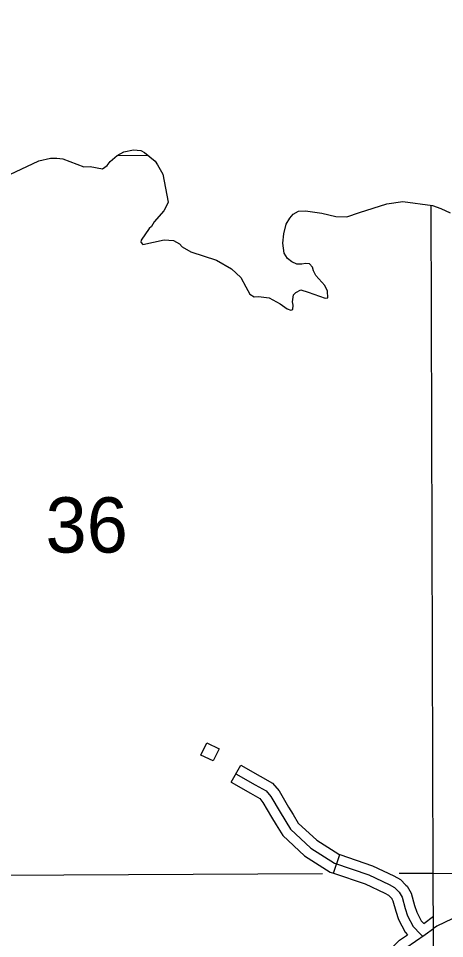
# Model space of a CAD drawing. Extents: x -19 to 366, y -4 to 359.
# Drawn here: x 138.792 to 139.408, y 197.944 to 199.276 of the extents above; entities that cross this region are included whole.
import ezdxf

# ---------------------------------------------------------------- set-up
doc = ezdxf.new("R2010")
doc.units = 0
for name, color, linetype in [('21', 7, 'Continuous'), ('Level 19', 7, 'Continuous'), ('R_Axis', 7, 'Continuous'), ('R_Axis Annot', 7, 'Continuous'), ('R_Border Prem', 7, 'Continuous'), ('Sheet Fence', 7, 'Continuous'), ('T_Indications', 7, 'Continuous')]:
    doc.layers.add(name, color=color, linetype=linetype)

msp = doc.modelspace()

# ---------------------------------------------------------------- linework, layer by layer
at = {"layer": '21'}
msp.add_lwpolyline([(139.082, 198.2186), (139.0734, 198.2009), (139.0556, 198.2095), (139.0642, 198.2272)], close=True, dxfattribs=at)
at = {"layer": 'Level 19'}
for points in [[(139.3918, 198.0381), (139.65, 198.0385)], [(139.3969, 192.5514), (139.3992, 193.0141), (139.3992, 193.0186), (139.4031, 194.0054), (139.4028, 194.0236), (139.4049, 195.0052), (139.4049, 195.018), (139.4015, 196.0081), (139.4014, 196.0267), (139.3967, 197.0057), (139.3967, 197.0165), (139.3918, 198.0381)]]:
    msp.add_lwpolyline(points, dxfattribs=at)
at = {"layer": 'R_Axis'}
for points in [[(139.3918, 198.0381), (139.3886, 199.0049)], [(139.2314, 198.0374), (138.3894, 198.0333), (138.3734, 198.0335), (137.3923, 198.046), (137.3636, 198.046), (136.3894, 198.0464), (136.3709, 198.0464), (135.3908, 198.0464), (135.3637, 198.047), (134.4615, 198.0663), (134.4184, 198.067), (133.4674, 198.0826)], [(139.3918, 198.0381), (139.3425, 198.0379)]]:
    msp.add_lwpolyline(points, dxfattribs=at)
at = {"layer": 'R_Axis Annot'}
msp.add_lwpolyline([(138.9341, 199.0769), (138.9787, 199.0776)], dxfattribs=at)
at = {"layer": 'R_Border Prem'}
for points in [[(138.7796, 199.0494), (138.8212, 199.0693), (138.8385, 199.0731), (138.8476, 199.0732), (138.8559, 199.0721), (138.8866, 199.0608), (138.8957, 199.0612), (138.9135, 199.0579), (138.9203, 199.0628), (138.9244, 199.0685), (138.9346, 199.0773), (138.9444, 199.0823), (138.9583, 199.0854), (138.9689, 199.0843), (138.9742, 199.0813), (138.9894, 199.0688), (138.9932, 199.0635), (139.0005, 199.0499), (139.0082, 199.0097), (139.0071, 199.0063), (139.0022, 198.9971), (138.9883, 198.9811), (138.9841, 198.9743), (138.9811, 198.9713), (138.9695, 198.9545), (138.9687, 198.9519), (138.9718, 198.9481), (139.0024, 198.955), (139.016, 198.9543), (139.0247, 198.9494), (139.0285, 198.9449), (139.041, 198.9377), (139.0785, 198.9257), (139.1001, 198.9129), (139.1134, 198.9008), (139.1206, 198.8872), (139.1264, 198.8766), (139.1328, 198.8728), (139.1392, 198.8732), (139.1547, 198.871), (139.1703, 198.8627), (139.1805, 198.8552)], [(139.1805, 198.8552), (139.1858, 198.8533), (139.1888, 198.8541), (139.1892, 198.8605), (139.1884, 198.8654), (139.1895, 198.8753), (139.1929, 198.8791), (139.2004, 198.8826), (139.211, 198.8792), (139.2353, 198.8706), (139.2394, 198.871), (139.239, 198.8808), (139.2348, 198.8888), (139.2219, 198.9035), (139.2185, 198.9103), (139.2169, 198.9156), (139.2128, 198.9205), (139.2071, 198.9209), (139.2018, 198.9197), (139.1946, 198.9201), (139.1874, 198.9231), (139.181, 198.928), (139.176, 198.9356), (139.1741, 198.9504), (139.1759, 198.9637), (139.1792, 198.9777), (139.1845, 198.9864), (139.1894, 198.9922), (139.1969, 198.9967), (139.2068, 198.9972), (139.2306, 198.9935), (139.251, 198.989), (139.2669, 198.9883), (139.285, 198.9948), (139.3247, 199.0071), (139.3477, 199.0106), (139.3905, 199.0047), (139.4026, 199.0006), (139.4163, 198.9942)]]:
    msp.add_lwpolyline(points, dxfattribs=at)
at = {"layer": 'Sheet Fence'}
for points in [[(146.7783, 1.697), (146.5788, 10.3131), (146.3785, 18.9294), (146.1776, 27.5458), (145.9759, 36.1624), (145.7736, 44.7791), (145.5705, 53.396), (145.3668, 62.013), (145.1624, 70.6301), (144.9572, 79.2474), (144.7514, 87.8648), (144.5449, 96.4823), (144.3377, 105.1), (144.1299, 113.7179), (143.9213, 122.3359), (143.712, 130.954), (143.5021, 139.5723), (143.2915, 148.1907), (143.0802, 156.8092), (142.8682, 165.4279), (142.6555, 174.0468), (142.4422, 182.6658), (142.2282, 191.2849), (142.0135, 199.9042), (141.7981, 208.5236), (141.582, 217.1432), (141.3653, 225.7629), (141.1479, 234.3828), (140.9298, 243.0028), (140.711, 251.623), (140.4916, 260.2433), (140.2715, 268.8638), (140.0508, 277.4844), (139.8293, 286.1051), (139.6072, 294.726), (139.3845, 303.3471), (139.161, 311.9683), (138.937, 320.5896), (138.7122, 329.2111), (138.4868, 337.8328), (138.2607, 346.4546)], [(139.4406, 1.5315), (139.2511, 10.1473), (139.0608, 18.7633), (138.8699, 27.3793), (138.6784, 35.9956), (138.4861, 44.6119), (138.2932, 53.2285), (138.0997, 61.8451), (137.9055, 70.4619), (137.7106, 79.0789), (137.5151, 87.6959), (137.319, 96.3132), (137.1221, 104.9306), (136.9247, 113.5481), (136.7265, 122.1658), (136.5278, 130.7836), (136.3283, 139.4016), (136.1282, 148.0197), (135.9275, 156.6379), (135.7261, 165.2564), (135.5241, 173.8749), (135.3214, 182.4936), (135.1181, 191.1125), (134.9141, 199.7315), (134.7095, 208.3506), (134.5043, 216.9699), (134.2984, 225.5894), (134.0919, 234.209), (133.8847, 242.8288), (133.6769, 251.4487), (133.4685, 260.0687), (133.2594, 268.6889), (133.0497, 277.3093), (132.8393, 285.9298), (132.6283, 294.5504), (132.4167, 303.1713), (132.2044, 311.7922), (131.9916, 320.4133), (131.778, 329.0346), (131.5639, 337.656), (131.3491, 346.2776)], [(0, 198.1326), (7.1014, 198.137), (14.2028, 198.1503), (21.3042, 198.1724), (28.4055, 198.2034), (35.5068, 198.2433), (42.6081, 198.292), (49.7092, 198.3496), (56.8103, 198.4161), (63.9113, 198.4913), (71.0123, 198.5755), (78.1131, 198.6685), (85.2137, 198.7704), (92.3143, 198.8811), (99.4147, 199.0007), (106.5149, 199.1291), (113.615, 199.2664), (120.7149, 199.4126), (127.8146, 199.5676), (134.9141, 199.7315), (142.0135, 199.9042), (149.1125, 200.0858), (156.2114, 200.2762), (163.31, 200.4755), (170.4084, 200.6837), (177.5065, 200.9007), (184.6043, 201.1265), (191.7018, 201.3612), (198.799, 201.6048), (205.896, 201.8572), (212.9926, 202.1185), (220.0888, 202.3886), (227.1848, 202.6676), (234.2803, 202.9554), (241.3755, 203.2521), (248.4704, 203.5576), (255.5648, 203.872), (262.6589, 204.1952), (269.7525, 204.5273), (276.8457, 204.8682), (283.9385, 205.218), (291.0309, 205.5766), (298.1228, 205.9441), (305.2142, 206.3204), (312.3051, 206.7056), (319.3956, 207.0996), (326.4856, 207.5024), (333.5751, 207.9141), (340.664, 208.3347)], [(0, 189.5162), (7.1121, 189.5206), (14.2243, 189.5339), (21.3364, 189.556), (28.4484, 189.5869), (35.5605, 189.6267), (42.6725, 189.6754), (49.7844, 189.7329), (56.8962, 189.7992), (64.0079, 189.8744), (71.1196, 189.9584), (78.2311, 190.0512), (85.3425, 190.1529), (92.4538, 190.2635), (99.5649, 190.3829), (106.6759, 190.5111), (113.7867, 190.6482), (120.8974, 190.7941), (128.0078, 190.9489), (135.1181, 191.1125), (142.2282, 191.2849), (149.338, 191.4662), (156.4476, 191.6563), (163.5569, 191.8553), (170.666, 192.0631), (177.7749, 192.2798), (184.8835, 192.5053), (191.9917, 192.7396), (199.0997, 192.9828), (206.2074, 193.2348), (213.3147, 193.4956), (220.4218, 193.7653), (227.5285, 194.0438), (234.6348, 194.3312), (241.7408, 194.6274), (248.8464, 194.9324), (255.9516, 195.2463), (263.0564, 195.569), (270.1608, 195.9005), (277.2648, 196.2409), (284.3683, 196.5901), (291.4715, 196.9481), (298.5741, 197.315), (305.6763, 197.6907), (312.7781, 198.0753), (319.8793, 198.4686), (326.9801, 198.8708), (334.0804, 199.2818), (341.1801, 199.7017)]]:
    msp.add_spline(points, degree=3, dxfattribs=at)
at = {"layer": 'T_Indications'}
for p, q in [((139.0993, 198.1701), (139.1134, 198.1948)), ((139.2474, 198.0387), (139.2566, 198.0656))]:
    msp.add_line(p, q, dxfattribs=at)
for points in [[(139.1134, 198.1948), (139.1415, 198.1789), (139.1593, 198.1687), (139.1687, 198.1575), (139.1824, 198.1342), (139.189, 198.1234)], [(139.1063, 198.1825), (139.1344, 198.1665), (139.1501, 198.1576), (139.1571, 198.1493), (139.1702, 198.1269), (139.1855, 198.102), (139.2146, 198.0748), (139.249, 198.0531), (139.2985, 198.0362), (139.3282, 198.0221), (139.3355, 198.018), (139.3426, 198.011), (139.3467, 198.0039), (139.3512, 197.9876), (139.3547, 197.9768), (139.3627, 197.9615), (139.3732, 197.9503), (139.3767, 197.9468)], [(139.0993, 198.1701), (139.1274, 198.1542), (139.1408, 198.1465), (139.1455, 198.141), (139.158, 198.1196), (139.1648, 198.1085)], [(139.189, 198.1234), (139.1966, 198.1111), (139.2233, 198.0861), (139.2552, 198.066), (139.2566, 198.0656)], [(139.1648, 198.1085), (139.1744, 198.0929), (139.2058, 198.0635), (139.2429, 198.0402), (139.2474, 198.0387)], [(139.2566, 198.0656), (139.3039, 198.0494), (139.3348, 198.0348), (139.3442, 198.0294), (139.3523, 198.0213)], [(139.2474, 198.0387), (139.2932, 198.023), (139.3217, 198.0095), (139.3269, 198.0066), (139.3322, 198.0012)], [(139.6628, 198.0385), (139.6544, 198.0339), (139.6009, 198.013), (139.5561, 197.997), (139.5261, 197.9921), (139.4882, 197.9879), (139.4662, 197.9845), (139.4407, 197.9784), (139.4191, 197.9727), (139.3967, 197.9621), (139.3922, 197.9587)], [(139.3523, 198.0213), (139.3539, 198.0197), (139.3599, 198.0095), (139.3648, 197.9917), (139.3679, 197.9823), (139.3744, 197.9698), (139.3781, 197.9659)], [(139.3313, 198.0022), (139.3335, 197.9983), (139.3376, 197.9836), (139.3416, 197.9713), (139.351, 197.9531), (139.3545, 197.9494)], [(139.3781, 197.9659), (139.3921, 197.9764)], [(139.3519, 197.9306), (139.38, 197.9496), (139.3922, 197.9587)], [(139.3137, 197.9117), (139.3162, 197.9149), (139.3428, 197.9416), (139.3545, 197.9494)]]:
    msp.add_lwpolyline(points, dxfattribs=at)

# ---------------------------------------------------------------- texts
at = {"layer": 'R_Axis Annot'}
msp.add_text('36', height=0.08, dxfattribs=at).set_placement((138.8311, 198.5025))

doc.saveas('drawing.dxf')
